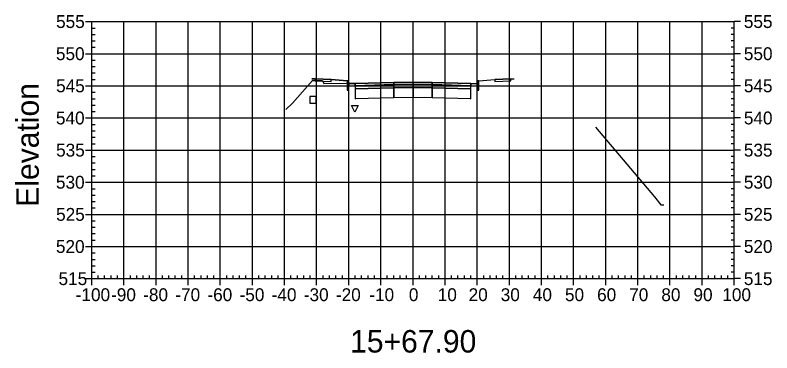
# Model space of a CAD drawing. Extents: x 704834 to 709892, y 372981 to 377533.
# Drawn here: x 706906 to 707141.6, y 376017.7 to 376122.8 of the extents above; entities that cross this region are included whole.
import ezdxf

# ---------------------------------------------------------------- set-up
doc = ezdxf.new("R2010")
doc.units = 0
for name, color, linetype in [('1', 7, 'Continuous'), ('10', 7, 'Continuous'), ('14', 7, 'Continuous'), ('57', 7, 'Continuous'), ('60', 7, 'Continuous'), ('Default_Xsect', 7, 'Continuous'), ('Existing', 7, 'Continuous')]:
    doc.layers.add(name, color=color, linetype=linetype)

msp = doc.modelspace()

# ---------------------------------------------------------------- linework, layer by layer
for points in [[(706999.41, 376103.03), (706998.41, 376102.99)], [(707009.41, 376102.43), (707004.41, 376102.83)], [(707050.41, 376102.43), (707055.41, 376102.83)], [(707060.41, 376103.03), (707061.41, 376102.99)]]:
    msp.add_lwpolyline(points)
for points in [[(707004.41, 376102.83), (706999.41, 376103.03), (706999.41, 376102.36), (707004.41, 376102.16)], [(707009.91, 376101.43), (707009.83, 376102.43), (707009.41, 376102.43), (707009.41, 376099.43), (707009.91, 376099.43)], [(707049.91, 376099.43), (707050.41, 376099.43), (707050.41, 376102.43), (707050, 376102.43), (707049.91, 376101.43)], [(707055.41, 376102.16), (707060.41, 376102.36), (707060.41, 376103.03), (707055.41, 376102.83)], [(707011.91, 376101.51), (707009.91, 376101.43), (707009.91, 376100.76), (707011.91, 376100.84)], [(707023.91, 376101.87), (707011.91, 376101.51), (707011.91, 376100.84), (707023.91, 376101.2)], [(707023.91, 376101.2), (707011.91, 376100.84), (707011.91, 376099.84), (707023.91, 376100.2)], [(707023.91, 376100.2), (707011.91, 376099.84), (707011.91, 376096.84), (707023.91, 376097.2)], [(707023.86, 376101.15), (707023.96, 376101.15), (707023.96, 376101.25), (707023.86, 376101.25)], [(707023.86, 376100.15), (707023.96, 376100.15), (707023.96, 376100.25), (707023.86, 376100.25)], [(707029.91, 376101.99), (707023.91, 376101.87), (707023.91, 376101.2), (707029.91, 376101.32)], [(707029.91, 376101.32), (707023.91, 376101.2), (707023.91, 376100.2), (707029.91, 376100.32)], [(707029.91, 376100.32), (707023.91, 376100.2), (707023.91, 376097.2), (707029.91, 376097.32)], [(707029.86, 376101.27), (707029.96, 376101.27), (707029.96, 376101.37), (707029.86, 376101.37)], [(707029.86, 376100.27), (707029.96, 376100.27), (707029.96, 376100.37), (707029.86, 376100.37)], [(707029.91, 376101.32), (707035.91, 376101.2), (707035.91, 376101.87), (707029.91, 376101.99)], [(707029.91, 376100.32), (707035.91, 376100.2), (707035.91, 376101.2), (707029.91, 376101.32)], [(707029.91, 376097.32), (707035.91, 376097.2), (707035.91, 376100.2), (707029.91, 376100.32)], [(707035.86, 376101.15), (707035.96, 376101.15), (707035.96, 376101.25), (707035.86, 376101.25)], [(707035.86, 376100.15), (707035.96, 376100.15), (707035.96, 376100.25), (707035.86, 376100.25)], [(707035.91, 376101.2), (707047.91, 376100.84), (707047.91, 376101.51), (707035.91, 376101.87)], [(707035.91, 376100.2), (707047.91, 376099.84), (707047.91, 376100.84), (707035.91, 376101.2)], [(707035.91, 376097.2), (707047.91, 376096.84), (707047.91, 376099.84), (707035.91, 376100.2)], [(707047.91, 376100.84), (707049.91, 376100.76), (707049.91, 376101.43), (707047.91, 376101.51)], [(707011.86, 376099.79), (707011.96, 376099.79), (707011.96, 376099.89), (707011.86, 376099.89)], [(707047.86, 376099.79), (707047.96, 376099.79), (707047.96, 376099.89), (707047.86, 376099.89)], [(707011.86, 376096.79), (707011.96, 376096.79), (707011.96, 376096.89), (707011.86, 376096.89)], [(707023.86, 376097.15), (707023.96, 376097.15), (707023.96, 376097.25), (707023.86, 376097.25)], [(707029.86, 376097.27), (707029.96, 376097.27), (707029.96, 376097.37), (707029.86, 376097.37)], [(707035.86, 376097.15), (707035.96, 376097.15), (707035.96, 376097.25), (707035.86, 376097.25)], [(707047.86, 376096.79), (707047.96, 376096.79), (707047.96, 376096.89), (707047.86, 376096.89)]]:
    msp.add_lwpolyline(points, close=True)
at = {"layer": '1'}
msp.add_lwpolyline([(707011.81, 376092.67), (707010.81, 376094.67), (707012.81, 376094.67)], close=True, dxfattribs=at)
at = {"layer": '10'}
msp.add_lwpolyline([(706997.8, 376095.48), (706999.8, 376095.48), (706999.8, 376097.48), (706997.8, 376097.48)], close=True, dxfattribs=at)
at = {"layer": '14'}
for points in [[(707011.91, 376101.51), (707011.91, 376101.56), (707011.91, 376101.51), (707011.86, 376101.51), (707011.91, 376101.51), (707011.91, 376101.46), (707011.91, 376101.51), (707011.96, 376101.51)], [(707029.91, 376101.99), (707029.91, 376102.04), (707029.91, 376101.99), (707029.86, 376101.99), (707029.91, 376101.99), (707029.91, 376101.94), (707029.91, 376101.99), (707029.96, 376101.99)], [(707047.91, 376101.51), (707047.91, 376101.56), (707047.91, 376101.51), (707047.86, 376101.51), (707047.91, 376101.51), (707047.91, 376101.46), (707047.91, 376101.51), (707047.96, 376101.51)]]:
    msp.add_lwpolyline(points, dxfattribs=at)
at = {"layer": '57'}
for p, q in [((706927.91, 376120.82), (706929.91, 376120.82)), ((706929.91, 376120.82), (707129.91, 376120.82)), ((706929.91, 376040.82), (706929.91, 376120.82)), ((706929.91, 376040.82), (706929.91, 376120.82)), ((706929.91, 376118.82), (706930.91, 376118.82)), ((706939.91, 376040.82), (706939.91, 376120.82)), ((706949.91, 376040.82), (706949.91, 376120.82)), ((706959.91, 376040.82), (706959.91, 376120.82)), ((706969.91, 376040.82), (706969.91, 376120.82)), ((706979.91, 376040.82), (706979.91, 376120.82)), ((706989.91, 376040.82), (706989.91, 376120.82)), ((706999.91, 376040.82), (706999.91, 376120.82)), ((707009.91, 376040.82), (707009.91, 376120.82)), ((707019.91, 376040.82), (707019.91, 376120.82)), ((707029.91, 376040.82), (707029.91, 376120.82)), ((707039.91, 376040.82), (707039.91, 376120.82)), ((707049.91, 376040.82), (707049.91, 376120.82)), ((707059.91, 376040.82), (707059.91, 376120.82)), ((707069.91, 376040.82), (707069.91, 376120.82)), ((707079.91, 376040.82), (707079.91, 376120.82)), ((707089.91, 376040.82), (707089.91, 376120.82)), ((707099.91, 376040.82), (707099.91, 376120.82)), ((707109.91, 376040.82), (707109.91, 376120.82)), ((707119.91, 376040.82), (707119.91, 376120.82)), ((707129.91, 376118.82), (707128.91, 376118.82)), ((707129.91, 376040.82), (707129.91, 376120.82)), ((707129.91, 376040.82), (707129.91, 376120.82)), ((707131.91, 376120.82), (707129.91, 376120.82)), ((706929.91, 376116.82), (706930.91, 376116.82)), ((707129.91, 376116.82), (707128.91, 376116.82)), ((706929.91, 376114.82), (706930.91, 376114.82)), ((707129.91, 376114.82), (707128.91, 376114.82)), ((706929.91, 376112.82), (706930.91, 376112.82)), ((707129.91, 376112.82), (707128.91, 376112.82)), ((706927.91, 376110.82), (706929.91, 376110.82)), ((706929.91, 376110.82), (707129.91, 376110.82)), ((707131.91, 376110.82), (707129.91, 376110.82)), ((706929.91, 376108.82), (706930.91, 376108.82)), ((707129.91, 376108.82), (707128.91, 376108.82)), ((706929.91, 376106.82), (706930.91, 376106.82)), ((706929.91, 376104.82), (706930.91, 376104.82)), ((707129.91, 376106.82), (707128.91, 376106.82)), ((707129.91, 376104.82), (707128.91, 376104.82)), ((706929.91, 376102.82), (706930.91, 376102.82)), ((707129.91, 376102.82), (707128.91, 376102.82)), ((706927.91, 376100.82), (706929.91, 376100.82)), ((706929.91, 376100.82), (707129.91, 376100.82)), ((707131.91, 376100.82), (707129.91, 376100.82)), ((706929.91, 376098.82), (706930.91, 376098.82)), ((707129.91, 376098.82), (707128.91, 376098.82)), ((706929.91, 376096.82), (706930.91, 376096.82)), ((707129.91, 376096.82), (707128.91, 376096.82)), ((706929.91, 376094.82), (706930.91, 376094.82)), ((707129.91, 376094.82), (707128.91, 376094.82)), ((706927.91, 376090.82), (706929.91, 376090.82)), ((706929.91, 376092.82), (706930.91, 376092.82)), ((706929.91, 376090.82), (707129.91, 376090.82)), ((707129.91, 376092.82), (707128.91, 376092.82)), ((707131.91, 376090.82), (707129.91, 376090.82)), ((706929.91, 376088.82), (706930.91, 376088.82)), ((707129.91, 376088.82), (707128.91, 376088.82)), ((706929.91, 376086.82), (706930.91, 376086.82)), ((707129.91, 376086.82), (707128.91, 376086.82)), ((706929.91, 376084.82), (706930.91, 376084.82)), ((707129.91, 376084.82), (707128.91, 376084.82)), ((706929.91, 376082.82), (706930.91, 376082.82)), ((707129.91, 376082.82), (707128.91, 376082.82)), ((706927.91, 376080.82), (706929.91, 376080.82)), ((706929.91, 376080.82), (707129.91, 376080.82)), ((706929.91, 376078.82), (706930.91, 376078.82)), ((707129.91, 376078.82), (707128.91, 376078.82)), ((707131.91, 376080.82), (707129.91, 376080.82)), ((706929.91, 376076.82), (706930.91, 376076.82)), ((707129.91, 376076.82), (707128.91, 376076.82)), ((706929.91, 376074.82), (706930.91, 376074.82)), ((707129.91, 376074.82), (707128.91, 376074.82)), ((706929.91, 376072.82), (706930.91, 376072.82)), ((707129.91, 376072.82), (707128.91, 376072.82)), ((706927.91, 376070.82), (706929.91, 376070.82)), ((706929.91, 376070.82), (707129.91, 376070.82)), ((707131.91, 376070.82), (707129.91, 376070.82)), ((706929.91, 376068.82), (706930.91, 376068.82)), ((707129.91, 376068.82), (707128.91, 376068.82)), ((706929.91, 376066.82), (706930.91, 376066.82)), ((706929.91, 376064.82), (706930.91, 376064.82)), ((707129.91, 376066.82), (707128.91, 376066.82)), ((707129.91, 376064.82), (707128.91, 376064.82)), ((706929.91, 376062.82), (706930.91, 376062.82)), ((707129.91, 376062.82), (707128.91, 376062.82)), ((706927.91, 376060.82), (706929.91, 376060.82)), ((706929.91, 376060.82), (707129.91, 376060.82)), ((707131.91, 376060.82), (707129.91, 376060.82)), ((706929.91, 376058.82), (706930.91, 376058.82)), ((707129.91, 376058.82), (707128.91, 376058.82)), ((706929.91, 376056.82), (706930.91, 376056.82)), ((707129.91, 376056.82), (707128.91, 376056.82)), ((706929.91, 376054.82), (706930.91, 376054.82)), ((707129.91, 376054.82), (707128.91, 376054.82)), ((706927.91, 376050.82), (706929.91, 376050.82)), ((706929.91, 376052.82), (706930.91, 376052.82)), ((706929.91, 376050.82), (707129.91, 376050.82)), ((707129.91, 376052.82), (707128.91, 376052.82)), ((707131.91, 376050.82), (707129.91, 376050.82)), ((706929.91, 376048.82), (706930.91, 376048.82)), ((707129.91, 376048.82), (707128.91, 376048.82)), ((706929.91, 376046.82), (706930.91, 376046.82)), ((707129.91, 376046.82), (707128.91, 376046.82)), ((706929.91, 376044.82), (706930.91, 376044.82)), ((707129.91, 376044.82), (707128.91, 376044.82)), ((706929.91, 376042.82), (706930.91, 376042.82)), ((706931.91, 376040.82), (706931.91, 376041.82)), ((706933.91, 376040.82), (706933.91, 376041.82)), ((706935.91, 376040.82), (706935.91, 376041.82)), ((706937.91, 376040.82), (706937.91, 376041.82)), ((706941.91, 376040.82), (706941.91, 376041.82)), ((706943.91, 376040.82), (706943.91, 376041.82)), ((706945.91, 376040.82), (706945.91, 376041.82)), ((706947.91, 376040.82), (706947.91, 376041.82)), ((706951.91, 376040.82), (706951.91, 376041.82)), ((706953.91, 376040.82), (706953.91, 376041.82)), ((706955.91, 376040.82), (706955.91, 376041.82)), ((706957.91, 376040.82), (706957.91, 376041.82)), ((706961.91, 376040.82), (706961.91, 376041.82)), ((706963.91, 376040.82), (706963.91, 376041.82)), ((706965.91, 376040.82), (706965.91, 376041.82)), ((706967.91, 376040.82), (706967.91, 376041.82)), ((706971.91, 376040.82), (706971.91, 376041.82)), ((706973.91, 376040.82), (706973.91, 376041.82)), ((706975.91, 376040.82), (706975.91, 376041.82)), ((706977.91, 376040.82), (706977.91, 376041.82)), ((706981.91, 376040.82), (706981.91, 376041.82)), ((706983.91, 376040.82), (706983.91, 376041.82)), ((706985.91, 376040.82), (706985.91, 376041.82)), ((706987.91, 376040.82), (706987.91, 376041.82)), ((706991.91, 376040.82), (706991.91, 376041.82)), ((706993.91, 376040.82), (706993.91, 376041.82)), ((706995.91, 376040.82), (706995.91, 376041.82)), ((706997.91, 376040.82), (706997.91, 376041.82)), ((707001.91, 376040.82), (707001.91, 376041.82)), ((707003.91, 376040.82), (707003.91, 376041.82)), ((707005.91, 376040.82), (707005.91, 376041.82)), ((707007.91, 376040.82), (707007.91, 376041.82)), ((707011.91, 376040.82), (707011.91, 376041.82)), ((707013.91, 376040.82), (707013.91, 376041.82)), ((707015.91, 376040.82), (707015.91, 376041.82)), ((707017.91, 376040.82), (707017.91, 376041.82)), ((707021.91, 376040.82), (707021.91, 376041.82)), ((707023.91, 376040.82), (707023.91, 376041.82)), ((707025.91, 376040.82), (707025.91, 376041.82)), ((707027.91, 376040.82), (707027.91, 376041.82)), ((707031.91, 376040.82), (707031.91, 376041.82)), ((707033.91, 376040.82), (707033.91, 376041.82)), ((707035.91, 376040.82), (707035.91, 376041.82)), ((707037.91, 376040.82), (707037.91, 376041.82)), ((707041.91, 376040.82), (707041.91, 376041.82)), ((707043.91, 376040.82), (707043.91, 376041.82)), ((707045.91, 376040.82), (707045.91, 376041.82)), ((707047.91, 376040.82), (707047.91, 376041.82)), ((707051.91, 376040.82), (707051.91, 376041.82)), ((707053.91, 376040.82), (707053.91, 376041.82)), ((707055.91, 376040.82), (707055.91, 376041.82)), ((707057.91, 376040.82), (707057.91, 376041.82)), ((707061.91, 376040.82), (707061.91, 376041.82)), ((707063.91, 376040.82), (707063.91, 376041.82)), ((707065.91, 376040.82), (707065.91, 376041.82)), ((707067.91, 376040.82), (707067.91, 376041.82)), ((707071.91, 376040.82), (707071.91, 376041.82)), ((707073.91, 376040.82), (707073.91, 376041.82)), ((707075.91, 376040.82), (707075.91, 376041.82)), ((707077.91, 376040.82), (707077.91, 376041.82)), ((707081.91, 376040.82), (707081.91, 376041.82)), ((707083.91, 376040.82), (707083.91, 376041.82)), ((707085.91, 376040.82), (707085.91, 376041.82)), ((707087.91, 376040.82), (707087.91, 376041.82)), ((707091.91, 376040.82), (707091.91, 376041.82)), ((707093.91, 376040.82), (707093.91, 376041.82)), ((707095.91, 376040.82), (707095.91, 376041.82)), ((707097.91, 376040.82), (707097.91, 376041.82)), ((707101.91, 376040.82), (707101.91, 376041.82)), ((707103.91, 376040.82), (707103.91, 376041.82)), ((707105.91, 376040.82), (707105.91, 376041.82)), ((707107.91, 376040.82), (707107.91, 376041.82)), ((707111.91, 376040.82), (707111.91, 376041.82)), ((707113.91, 376040.82), (707113.91, 376041.82)), ((707115.91, 376040.82), (707115.91, 376041.82)), ((707117.91, 376040.82), (707117.91, 376041.82)), ((707121.91, 376040.82), (707121.91, 376041.82)), ((707123.91, 376040.82), (707123.91, 376041.82)), ((707125.91, 376040.82), (707125.91, 376041.82)), ((707127.91, 376040.82), (707127.91, 376041.82)), ((707129.91, 376042.82), (707128.91, 376042.82)), ((706927.91, 376040.82), (706929.91, 376040.82)), ((706929.91, 376040.82), (707129.91, 376040.82)), ((706929.91, 376040.82), (707129.91, 376040.82)), ((706929.91, 376038.82), (706929.91, 376040.82)), ((706939.91, 376038.82), (706939.91, 376040.82)), ((706949.91, 376038.82), (706949.91, 376040.82)), ((706959.91, 376038.82), (706959.91, 376040.82)), ((706969.91, 376038.82), (706969.91, 376040.82)), ((706979.91, 376038.82), (706979.91, 376040.82)), ((706989.91, 376038.82), (706989.91, 376040.82)), ((706999.91, 376038.82), (706999.91, 376040.82)), ((707009.91, 376038.82), (707009.91, 376040.82)), ((707019.91, 376038.82), (707019.91, 376040.82)), ((707029.91, 376038.82), (707029.91, 376040.82)), ((707039.91, 376038.82), (707039.91, 376040.82)), ((707049.91, 376038.82), (707049.91, 376040.82)), ((707059.91, 376038.82), (707059.91, 376040.82)), ((707069.91, 376038.82), (707069.91, 376040.82)), ((707079.91, 376038.82), (707079.91, 376040.82)), ((707089.91, 376038.82), (707089.91, 376040.82)), ((707099.91, 376038.82), (707099.91, 376040.82)), ((707109.91, 376038.82), (707109.91, 376040.82)), ((707119.91, 376038.82), (707119.91, 376040.82)), ((707129.91, 376038.82), (707129.91, 376040.82)), ((707131.91, 376040.82), (707129.91, 376040.82))]:
    msp.add_line(p, q, dxfattribs=at)
at = {"layer": 'Default_Xsect'}
msp.add_lwpolyline([(706998.41, 376102.99), (706999.41, 376103.03), (707004.41, 376102.83), (707009.41, 376102.43), (707009.83, 376102.43), (707009.91, 376101.43), (707011.91, 376101.51), (707023.91, 376101.87), (707029.91, 376101.99), (707035.91, 376101.87), (707047.91, 376101.51), (707049.91, 376101.43), (707050, 376102.43), (707050.41, 376102.43), (707055.41, 376102.83), (707060.41, 376103.03), (707061.41, 376102.99)], dxfattribs=at)
at = {"layer": 'Existing'}
for points in [[(706990.35, 376093.48), (706992.37, 376095.43), (706998.57, 376102.48), (706998.72, 376102.48), (707001.69, 376102.44), (707002.14, 376101.57), (707002.16, 376101.51), (707029.91, 376101.99), (707029.93, 376101.99)], [(707086.69, 376088.01), (707105.1, 376066.31), (707107.08, 376063.8), (707107.96, 376063.77)]]:
    msp.add_lwpolyline(points, dxfattribs=at)

# ---------------------------------------------------------------- texts
at = {"layer": '1'}
msp.add_text('15+67.90', height=7, dxfattribs=at).set_placement((707010.32, 376017.82))
at = {"layer": '14'}
for p in [(706999.38, 376102.98), (706999.38, 376102.31), (707060.38, 376102.98), (707060.38, 376102.31), (707004.38, 376102.11), (707055.38, 376102.11)]:
    msp.add_text('+', height=0.1, dxfattribs=at).set_placement(p)
at = {"layer": '57'}
for s, p in [('555', (706918.79, 376118.82)), ('555', (707132.91, 376118.82)), ('550', (706918.74, 376108.82)), ('550', (707132.91, 376108.82)), ('545', (706918.79, 376098.82)), ('545', (707132.91, 376098.82)), ('540', (706918.74, 376088.82)), ('540', (707132.91, 376088.82)), ('535', (706918.79, 376078.82)), ('535', (707132.91, 376078.82)), ('530', (706918.74, 376068.82)), ('530', (707132.91, 376068.82)), ('525', (706918.79, 376058.82)), ('525', (707132.91, 376058.82)), ('520', (706918.74, 376048.82)), ('520', (707132.91, 376048.82)), ('515', (706919.56, 376038.82)), ('515', (707132.91, 376038.82)), ('-100', (706924.9, 376033.82)), ('-90', (706935.91, 376033.82)), ('-80', (706945.91, 376033.82)), ('-70', (706955.91, 376033.82)), ('-60', (706965.91, 376033.82)), ('-50', (706975.91, 376033.82)), ('-40', (706985.91, 376033.82)), ('-30', (706995.91, 376033.82)), ('-20', (707005.91, 376033.82)), ('-10', (707016.3, 376033.82)), ('0', (707028.62, 376033.82)), ('10', (707037.61, 376033.82)), ('20', (707047.22, 376033.82)), ('30', (707057.22, 376033.82)), ('40', (707067.22, 376033.82)), ('50', (707077.22, 376033.82)), ('60', (707087.22, 376033.82)), ('70', (707097.22, 376033.82)), ('80', (707107.22, 376033.82)), ('90', (707117.22, 376033.82)), ('100', (707126.21, 376033.82))]:
    msp.add_text(s, height=4, dxfattribs=at).set_placement(p)
at = {"layer": '60'}
msp.add_text('Elevation', height=7, rotation=90, dxfattribs=at).set_placement((706913.41, 376063.18))

doc.saveas('drawing.dxf')
